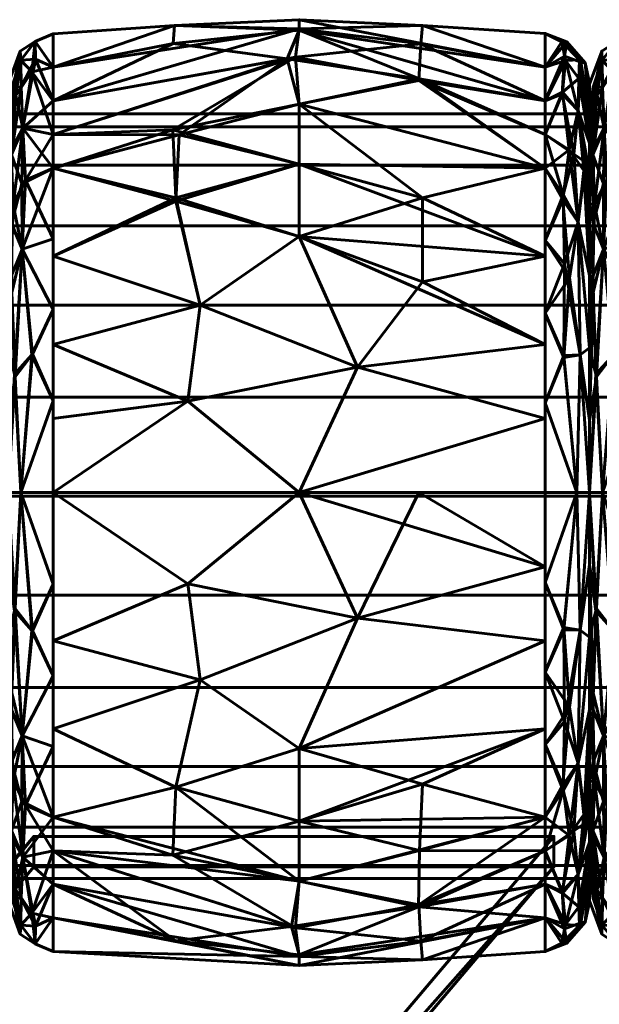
# Model space of a CAD drawing. Header units: millimetres. Extents: x -1091 to 1091, y -439 to 431.
# Tile 535 of 656: x 670 to 689, y 399 to 431. Entities that reach past the tile are written whole.
import ezdxf

# ---------------------------------------------------------------- set-up
doc = ezdxf.new("R2010")
doc.units = ezdxf.units.MM
doc.layers.add('I-FURN', color=30, linetype='Continuous', lineweight=50)

msp = doc.modelspace()

# ---------------------------------------------------------------- meshes
at = {"layer": 'I-FURN', "lineweight": 60}
mesh = msp.add_polyface(dxfattribs=at)
corners = [(671.458, 415.629, 740.004), (671.458, 426.239, 744.399), (671.458, 430.634, 755.009), (671.458, 426.239, 765.619), (671.458, 415.629, 770.014), (679.499, 415.629, 770.471), (687.54, 415.629, 770.015), (687.54, 426.24, 765.62), (687.54, 430.635, 755.009), (687.54, 426.24, 744.399), (687.54, 415.629, 740.004), (679.499, 415.629, 739.547), (687.54, 420.474, 768.008), (687.54, 420.474, 742.01), (671.458, 420.474, 768.007), (671.458, 420.474, 742.011), (679.499, 424, 768.01), (679.499, 424, 742.008), (679.499, 428.333, 763.824), (687.54, 428.437, 760.314), (679.499, 430.795, 758.026), (679.499, 430.745, 751.754), (671.458, 428.437, 760.314), (679.499, 428.333, 746.195), (687.54, 428.437, 749.704), (671.458, 428.437, 749.704), (687.54, 418.052, 769.011), (681.402, 419.732, 769.891), (675.855, 418.615, 770.085), (676.258, 421.757, 769.125), (671.458, 423.357, 766.813), (675.472, 425.265, 766.956), (679.499, 426.372, 766.13), (687.54, 418.052, 741.007), (681.402, 419.732, 740.127), (675.855, 418.615, 739.933), (676.258, 421.757, 740.894), (671.458, 423.357, 743.205), (687.54, 423.357, 766.814), (687.54, 423.357, 743.204), (683.526, 422.516, 741.293), (683.526, 425.265, 743.062), (679.499, 426.372, 743.888), (675.472, 425.161, 742.98), (675.572, 427.328, 745.066), (671.458, 427.338, 747.052), (687.54, 427.339, 762.967), (687.54, 429.536, 757.662), (683.526, 430.904, 756.513), (679.499, 431.091, 754.887), (683.475, 430.302, 759.523), (679.381, 429.862, 761.051), (671.458, 429.535, 752.357), (675.423, 430.9, 753.505), (671.458, 427.338, 762.967), (675.369, 427.489, 764.742), (683.413, 429.106, 762.367), (675.382, 430.31, 750.55), (679.108, 429.813, 748.855), (683.427, 429.158, 747.748), (687.54, 427.339, 747.051), (671.458, 429.535, 757.662), (687.54, 429.536, 752.356), (671.458, 418.052, 769.01), (671.458, 418.052, 741.008)]
mesh.append_faces([[corners[k] for k in face] for face in [(12, 27, 26), (7, 32, 38), (0, 35, 11), (62, 48, 8), (2, 53, 52), (52, 57, 25), (4, 28, 63)]], dxfattribs={"vtx0": -1, "vtx1": -1})
mesh.append_faces([[corners[k] for k in face] for face in [(34, 33, 11), (31, 29, 16), (12, 16, 27), (28, 5, 27), (18, 56, 51), (35, 34, 11), (43, 36, 37), (7, 18, 32), (18, 55, 32), (47, 48, 50), (20, 48, 49), (44, 42, 43), (9, 23, 59), (9, 41, 23), (5, 26, 27), (58, 59, 23), (58, 44, 45), (53, 21, 57), (28, 29, 14), (29, 27, 16), (27, 29, 28), (32, 31, 16), (31, 30, 29), (32, 55, 31), (32, 16, 38), (50, 56, 19), (34, 35, 36), (17, 41, 40), (36, 35, 15), (42, 17, 43), (34, 36, 17), (13, 34, 40), (34, 17, 40), (40, 41, 39), (42, 41, 17), (36, 43, 17), (23, 41, 42), (44, 43, 1), (57, 58, 25), (42, 44, 23), (20, 50, 48), (52, 53, 57), (21, 24, 59), (51, 50, 20), (51, 56, 50), (53, 61, 20), (21, 53, 49), (54, 55, 51), (31, 55, 3), (51, 55, 18), (7, 56, 18), (58, 57, 21), (59, 58, 21), (58, 23, 44), (49, 48, 62), (20, 22, 51), (20, 49, 53), (49, 62, 21)]], dxfattribs={"vtx0": -1, "vtx1": -1, "vtx2": -1})
mesh.append_faces([[corners[k] for k in face] for face in [(35, 0, 64), (34, 13, 33), (51, 22, 54), (50, 19, 47), (28, 14, 63), (36, 15, 37), (16, 12, 38), (41, 9, 39), (44, 1, 45), (56, 46, 19), (59, 60, 9), (59, 24, 60)]], dxfattribs={"vtx0": -1, "vtx2": -1})
mesh.append_faces([[corners[k] for k in face] for face in [(3, 30, 31), (4, 5, 28), (45, 25, 58), (39, 13, 40), (61, 22, 20), (62, 24, 21), (30, 14, 29), (37, 1, 43), (7, 46, 56), (47, 8, 48), (54, 3, 55), (2, 61, 53), (64, 15, 35)]], dxfattribs={"vtx1": -1, "vtx2": -1})
mesh.append_faces([[corners[k] for k in face] for face in [(5, 6, 26), (33, 10, 11)]], dxfattribs={"vtx2": -1})
mesh = msp.add_polyface(dxfattribs=at)
corners = [(669.984, 415.629, 741.657), (669.984, 425.071, 745.568), (669.984, 428.982, 755.009), (669.984, 425.071, 764.451), (669.984, 415.629, 768.361), (670.406, 415.629, 769.469), (671.458, 415.629, 770.014), (671.458, 426.239, 765.619), (671.458, 430.634, 755.009), (671.458, 426.239, 744.399), (671.458, 415.629, 740.004), (670.406, 415.629, 740.549), (671.458, 421.619, 767.533), (669.984, 420.35, 766.406), (669.984, 420.35, 743.612), (671.458, 421.619, 742.485), (670.444, 423.587, 767.131), (670.444, 423.587, 742.887), (671.458, 428.437, 760.314), (671.458, 428.437, 749.704), (670.469, 427.548, 763.315), (670.4, 429.77, 757.996), (670.469, 427.548, 746.703), (670.4, 429.77, 752.022), (669.984, 427.026, 759.73), (669.984, 427.026, 750.288), (670.192, 419.497, 768.629), (670.213, 419.416, 741.329), (671.458, 418.624, 741.245), (670.784, 420.152, 740.944), (671.458, 418.624, 768.773), (670.764, 420.134, 769.067), (671.458, 423.929, 766.576), (669.984, 422.71, 765.428), (670.147, 425.054, 765.457), (670.09, 426.823, 763.313), (670.239, 428.615, 760.845), (670.759, 429.386, 760.353), (671.458, 429.535, 757.662), (670.874, 430.381, 756.482), (670.384, 430.064, 755.009), (670.875, 430.381, 753.528), (671.458, 429.535, 752.357), (670.882, 429.802, 750.647), (670.409, 428.892, 749.239), (669.984, 426.049, 747.928), (670.097, 426.687, 746.496), (670.101, 424.428, 744.163), (670.107, 428.889, 750.579), (669.984, 428.004, 752.649), (669.984, 426.049, 762.09), (670.438, 425.729, 744.613), (670.551, 425.849, 765.441), (670.106, 422.176, 742.658), (670.091, 422.699, 767.024), (669.984, 422.71, 744.59), (671.458, 423.929, 743.442), (671.458, 427.338, 762.967), (671.458, 427.338, 747.052), (669.984, 428.004, 757.369), (669.984, 417.99, 767.384), (669.984, 417.99, 742.635)]
mesh.append_faces([[corners[k] for k in face] for face in [(13, 54, 33), (57, 52, 7), (28, 29, 15), (24, 36, 59), (8, 39, 38), (50, 36, 24), (9, 22, 58), (2, 40, 49), (18, 37, 57), (55, 53, 14)]], dxfattribs={"vtx0": -1, "vtx1": -1})
mesh.append_faces([[corners[k] for k in face] for face in [(54, 16, 34), (31, 16, 26), (21, 37, 39), (46, 47, 1), (46, 51, 47), (17, 15, 29), (22, 43, 19), (9, 17, 51), (36, 37, 21), (41, 42, 43), (22, 44, 43), (39, 37, 38), (3, 34, 35), (51, 46, 22), (44, 23, 43), (40, 21, 39), (44, 22, 46), (48, 49, 23), (30, 31, 5), (29, 11, 27), (11, 29, 28), (17, 29, 27), (31, 12, 16), (5, 31, 26), (52, 20, 34), (54, 26, 16), (52, 34, 16), (35, 34, 20), (36, 35, 20), (36, 50, 35), (57, 37, 20), (40, 59, 21), (20, 37, 36), (8, 41, 39), (39, 41, 40), (40, 41, 23), (41, 43, 23), (48, 23, 44), (45, 48, 46), (47, 51, 17), (53, 47, 17), (53, 55, 47), (46, 48, 44), (40, 23, 49), (51, 22, 9), (32, 52, 16), (17, 27, 53), (53, 27, 61), (33, 54, 34), (52, 57, 20), (59, 36, 21), (13, 26, 54)]], dxfattribs={"vtx0": -1, "vtx1": -1, "vtx2": -1})
mesh.append_faces([[corners[k] for k in face] for face in [(34, 3, 33), (16, 12, 32), (17, 9, 56), (31, 30, 12), (37, 18, 38), (40, 2, 59), (41, 8, 42), (46, 1, 45), (48, 25, 49), (27, 0, 61), (22, 19, 58)]], dxfattribs={"vtx0": -1, "vtx2": -1})
mesh.append_faces([[corners[k] for k in face] for face in [(26, 13, 60, 4)]], dxfattribs={"vtx0": -1, "vtx3": -1})
mesh.append_faces([[corners[k] for k in face] for face in [(56, 15, 17), (11, 0, 27), (32, 7, 52), (4, 5, 26), (61, 14, 53), (42, 19, 43), (45, 25, 48), (50, 3, 35), (55, 1, 47)]], dxfattribs={"vtx1": -1, "vtx2": -1})
mesh.append_faces([[corners[k] for k in face] for face in [(5, 6, 30), (28, 10, 11)]], dxfattribs={"vtx2": -1})
mesh = msp.add_polyface(dxfattribs=at)
corners = [(687.54, 415.629, 740.004), (687.54, 426.24, 744.399), (687.54, 430.635, 755.009), (687.54, 426.24, 765.62), (687.54, 415.629, 770.015), (688.572, 415.629, 769.48), (688.986, 415.629, 768.395), (688.986, 425.094, 764.474), (688.986, 429.015, 755.009), (688.986, 425.094, 745.544), (688.986, 415.629, 741.623), (688.572, 415.629, 740.538), (687.54, 421.501, 767.582), (688.986, 420.362, 766.434), (688.986, 420.362, 743.584), (687.54, 421.501, 742.436), (688.61, 424.476, 766.405), (687.54, 428.437, 760.314), (688.61, 424.476, 743.613), (687.54, 428.437, 749.704), (688.618, 428.121, 762.207), (688.618, 428.121, 747.811), (688.986, 427.055, 759.742), (688.986, 427.055, 750.277), (688.697, 429.701, 757.62), (688.66, 429.784, 752.567), (688.68, 420.133, 768.62), (688.68, 420.133, 741.399), (687.54, 418.565, 768.798), (688.143, 420.114, 769.127), (688.173, 423.112, 767.774), (688.122, 425.367, 766.187), (687.54, 427.339, 762.967), (688.47, 426.69, 764.502), (688.853, 426.431, 763.962), (688.095, 428.671, 762.088), (688.164, 429.895, 758.957), (688.247, 430.363, 755.722), (687.54, 429.536, 752.356), (688.197, 429.754, 750.648), (688.986, 426.075, 762.108), (687.54, 429.536, 757.662), (688.103, 428.727, 748.045), (688.324, 426.838, 745.503), (687.54, 427.339, 747.051), (688.802, 426.155, 745.569), (688.986, 426.075, 747.91), (688.109, 425.197, 743.676), (688.331, 422.651, 742.104), (687.54, 418.565, 741.22), (688.149, 420.041, 740.872), (687.54, 423.87, 743.417), (687.54, 423.87, 766.601), (688.081, 430.363, 753.191), (688.986, 422.728, 765.454), (688.986, 422.728, 744.564), (688.986, 428.035, 757.375), (688.844, 429.68, 755.019), (688.986, 428.035, 752.643), (688.986, 417.996, 767.414), (688.986, 417.996, 742.604), (688.632, 429.172, 750.116)]
mesh.append_faces([[corners[k] for k in face] for face in [(28, 29, 12), (2, 53, 38), (3, 31, 32), (38, 39, 19), (41, 37, 2), (44, 43, 1), (52, 31, 3), (15, 50, 49), (51, 48, 15), (23, 61, 58), (6, 26, 5)]], dxfattribs={"vtx0": -1, "vtx1": -1})
mesh.append_faces([[corners[k] for k in face] for face in [(16, 26, 13), (31, 33, 32), (31, 16, 33), (29, 5, 26), (20, 22, 24), (50, 15, 48), (33, 34, 20), (43, 42, 21), (47, 18, 48), (5, 29, 28), (19, 39, 42), (47, 1, 43), (21, 45, 43), (20, 36, 35), (45, 55, 18), (20, 34, 40), (45, 18, 43), (31, 52, 30), (39, 53, 25), (21, 46, 45), (24, 56, 57), (35, 36, 17), (25, 61, 39), (29, 30, 12), (50, 48, 27), (30, 26, 16), (26, 30, 29), (31, 30, 16), (33, 20, 35), (16, 34, 33), (33, 35, 32), (36, 20, 24), (37, 36, 24), (37, 41, 36), (57, 37, 24), (38, 53, 39), (37, 53, 2), (39, 61, 42), (43, 44, 42), (47, 43, 18), (61, 23, 21), (48, 18, 27), (48, 51, 47), (49, 50, 11), (11, 50, 27), (25, 53, 37), (54, 34, 16), (18, 14, 27), (37, 57, 25), (57, 58, 25), (61, 25, 58), (42, 61, 21)]], dxfattribs={"vtx0": -1, "vtx1": -1, "vtx2": -1})
mesh.append_faces([[corners[k] for k in face] for face in [(26, 6, 59), (27, 10, 11), (24, 22, 56), (45, 46, 9), (27, 14, 60), (27, 60, 10), (35, 17, 32), (16, 13, 54), (34, 7, 40), (21, 23, 46), (45, 9, 55), (57, 56, 8)]], dxfattribs={"vtx0": -1, "vtx2": -1})
mesh.append_faces([[corners[k] for k in face] for face in [(54, 7, 34), (55, 14, 18), (8, 58, 57), (40, 22, 20), (41, 17, 36), (44, 19, 42), (51, 1, 47), (52, 12, 30), (59, 13, 26)]], dxfattribs={"vtx1": -1, "vtx2": -1})
mesh.append_faces([[corners[k] for k in face] for face in [(28, 4, 5), (11, 0, 49)]], dxfattribs={"vtx2": -1})
mesh = msp.add_polyface(dxfattribs=at)
corners = [(688.984, 415.629, 741.657), (688.984, 425.071, 745.568), (688.984, 428.982, 755.009), (688.984, 425.071, 764.451), (688.984, 415.629, 768.361), (689.406, 415.629, 769.469), (690.458, 415.629, 770.014), (690.458, 426.239, 765.619), (690.458, 430.634, 755.009), (690.458, 426.239, 744.399), (690.458, 415.629, 740.004), (689.406, 415.629, 740.549), (690.458, 421.619, 767.533), (688.984, 420.35, 766.406), (688.984, 420.35, 743.612), (690.458, 421.619, 742.485), (689.444, 423.587, 767.131), (689.444, 423.587, 742.887), (690.458, 428.437, 760.314), (690.458, 428.437, 749.704), (689.469, 427.548, 763.315), (689.4, 429.77, 757.996), (689.469, 427.548, 746.703), (689.4, 429.77, 752.022), (688.984, 427.026, 759.73), (688.984, 427.026, 750.288), (689.192, 419.497, 768.629), (689.213, 419.416, 741.329), (690.458, 418.624, 741.245), (689.784, 420.152, 740.944), (690.458, 418.624, 768.773), (689.764, 420.134, 769.067), (690.458, 423.929, 766.576), (688.984, 422.71, 765.428), (689.147, 425.054, 765.457), (689.09, 426.823, 763.313), (689.239, 428.615, 760.845), (689.759, 429.386, 760.353), (690.458, 429.535, 757.662), (689.874, 430.381, 756.482), (689.384, 430.064, 755.009), (689.875, 430.381, 753.528), (690.458, 429.535, 752.357), (689.882, 429.802, 750.647), (689.409, 428.892, 749.239), (688.984, 426.049, 747.928), (689.097, 426.687, 746.496), (689.101, 424.428, 744.163), (689.107, 428.889, 750.579), (688.984, 428.004, 752.649), (688.984, 426.049, 762.09), (689.438, 425.729, 744.613), (689.551, 425.849, 765.441), (689.106, 422.176, 742.658), (689.091, 422.699, 767.024), (688.984, 422.71, 744.59), (690.458, 423.929, 743.442), (690.458, 427.338, 762.967), (690.458, 427.338, 747.052), (688.984, 428.004, 757.369), (688.984, 417.99, 767.384), (688.984, 417.99, 742.635)]
mesh.append_faces([[corners[k] for k in face] for face in [(13, 54, 33), (28, 29, 15), (24, 36, 59), (8, 39, 38), (50, 36, 24), (9, 22, 58), (2, 40, 49), (55, 53, 14), (57, 52, 7), (18, 37, 57)]], dxfattribs={"vtx0": -1, "vtx1": -1})
mesh.append_faces([[corners[k] for k in face] for face in [(26, 54, 13), (37, 20, 57), (54, 16, 34), (31, 16, 26), (21, 37, 39), (46, 47, 1), (46, 51, 47), (17, 15, 29), (22, 43, 19), (9, 17, 51), (36, 37, 21), (41, 42, 43), (22, 44, 43), (39, 37, 38), (3, 34, 35), (51, 46, 22), (44, 23, 43), (40, 21, 39), (44, 22, 46), (48, 49, 23), (30, 31, 5), (29, 11, 27), (11, 29, 28), (17, 29, 27), (31, 12, 16), (5, 31, 26), (52, 20, 34), (54, 26, 16), (52, 34, 16), (35, 34, 20), (36, 35, 20), (36, 50, 35), (52, 57, 20), (40, 59, 21), (20, 37, 36), (8, 41, 39), (39, 41, 40), (40, 41, 23), (41, 43, 23), (48, 23, 44), (45, 48, 46), (47, 51, 17), (53, 47, 17), (53, 55, 47), (46, 48, 44), (40, 23, 49), (51, 22, 9), (32, 52, 16), (17, 27, 53), (53, 27, 61), (33, 54, 34), (59, 36, 21)]], dxfattribs={"vtx0": -1, "vtx1": -1, "vtx2": -1})
mesh.append_faces([[corners[k] for k in face] for face in [(34, 3, 33), (16, 12, 32), (17, 9, 56), (31, 30, 12), (37, 18, 38), (40, 2, 59), (41, 8, 42), (46, 1, 45), (48, 25, 49), (22, 19, 58), (27, 0, 61)]], dxfattribs={"vtx0": -1, "vtx2": -1})
mesh.append_faces([[corners[k] for k in face] for face in [(26, 13, 60, 4)]], dxfattribs={"vtx0": -1, "vtx3": -1})
mesh.append_faces([[corners[k] for k in face] for face in [(56, 15, 17), (11, 0, 27), (32, 7, 52), (4, 5, 26), (61, 14, 53), (42, 19, 43), (45, 25, 48), (50, 3, 35), (55, 1, 47)]], dxfattribs={"vtx1": -1, "vtx2": -1})
mesh.append_faces([[corners[k] for k in face] for face in [(5, 6, 30), (28, 10, 11)]], dxfattribs={"vtx2": -1})
mesh = msp.add_polyface(dxfattribs=at)
corners = [(688.984, 415.629, 755.009), (688.984, 415.629, 768.361), (688.984, 425.071, 764.451), (688.984, 428.982, 755.009), (688.984, 425.071, 745.568), (688.984, 415.629, 741.657)]
mesh.append_faces([[corners[k] for k in face] for face in [(2, 3, 0, 1)]], dxfattribs={"vtx1": -1})
mesh.append_faces([[corners[k] for k in face] for face in [(4, 5, 0, 3)]], dxfattribs={"vtx2": -1})
mesh = msp.add_polyface(dxfattribs=at)
corners = [(688.986, 415.629, 741.623), (688.986, 425.094, 745.544), (688.986, 429.015, 755.009), (688.986, 425.094, 764.474), (688.986, 415.629, 768.395), (688.986, 415.629, 755.009)]
mesh.append_faces([[corners[k] for k in face] for face in [(5, 2, 3, 4)]], dxfattribs={"vtx0": -1})
mesh.append_faces([[corners[k] for k in face] for face in [(5, 0, 1, 2)]], dxfattribs={"vtx3": -1})
mesh = msp.add_polyface(dxfattribs=at)
corners = [(1005.286, 403.011, 755.21), (1005.286, 403.437, 758.445), (1005.286, 404.685, 761.46), (1005.286, 406.672, 764.048), (1005.286, 409.261, 766.035), (1005.286, 412.275, 767.284), (1005.286, 415.511, 767.71), (1005.286, 418.746, 767.284), (1005.286, 421.761, 766.035), (1005.286, 424.35, 764.048), (1005.286, 426.336, 761.46), (1005.286, 427.585, 758.445), (1005.286, 428.011, 755.21), (-1005.286, 428.011, 755.21), (-1005.286, 427.585, 758.445), (-1005.286, 426.336, 761.46), (-1005.286, 424.35, 764.048), (-1005.286, 421.761, 766.035), (-1005.286, 418.746, 767.284), (-1005.286, 415.511, 767.71), (-1005.286, 412.275, 767.284), (-1005.286, 409.261, 766.035), (-1005.286, 406.672, 764.048), (-1005.286, 404.685, 761.46), (-1005.286, 403.437, 758.445), (-1005.286, 403.011, 755.21)]
mesh.append_faces([[corners[k] for k in face] for face in [(13, 14, 11, 12)]], dxfattribs={"vtx1": -1})
mesh.append_faces([[corners[k] for k in face] for face in [(14, 15, 10, 11), (16, 17, 8, 9), (15, 16, 9, 10), (17, 18, 7, 8), (6, 7, 18, 19), (20, 21, 4, 5), (21, 22, 3, 4), (23, 24, 1, 2), (22, 23, 2, 3), (19, 20, 5, 6)]], dxfattribs={"vtx1": -1, "vtx3": -1})
mesh.append_faces([[corners[k] for k in face] for face in [(24, 25, 0, 1)]], dxfattribs={"vtx3": -1})
mesh = msp.add_polyface(dxfattribs=at)
corners = [(1005.286, 428.011, 755.21), (1005.286, 427.585, 751.974), (1005.286, 426.336, 748.96), (1005.286, 424.35, 746.371), (1005.286, 421.761, 744.384), (1005.286, 418.746, 743.136), (1005.286, 415.511, 742.71), (1005.286, 412.275, 743.136), (1005.286, 409.261, 744.384), (1005.286, 406.672, 746.371), (1005.286, 404.685, 748.96), (1005.286, 403.437, 751.974), (1005.286, 403.011, 755.21), (-1005.286, 403.011, 755.21), (-1005.286, 403.437, 751.974), (-1005.286, 404.685, 748.96), (-1005.286, 406.672, 746.371), (-1005.286, 409.261, 744.384), (-1005.286, 412.275, 743.136), (-1005.286, 415.511, 742.71), (-1005.286, 418.746, 743.136), (-1005.286, 421.761, 744.384), (-1005.286, 424.35, 746.371), (-1005.286, 426.336, 748.96), (-1005.286, 427.585, 751.974), (-1005.286, 428.011, 755.21)]
mesh.append_faces([[corners[k] for k in face] for face in [(13, 14, 11, 12)]], dxfattribs={"vtx1": -1})
mesh.append_faces([[corners[k] for k in face] for face in [(14, 15, 10, 11), (16, 17, 8, 9), (15, 16, 9, 10), (17, 18, 7, 8), (6, 7, 18, 19), (20, 21, 4, 5), (21, 22, 3, 4), (23, 24, 1, 2), (22, 23, 2, 3), (19, 20, 5, 6)]], dxfattribs={"vtx1": -1, "vtx3": -1})
mesh.append_faces([[corners[k] for k in face] for face in [(24, 25, 0, 1)]], dxfattribs={"vtx3": -1})
mesh = msp.add_polyface(dxfattribs=at)
corners = [(669.984, 415.629, 768.361), (669.984, 406.188, 764.451), (669.984, 402.277, 755.009), (669.984, 406.188, 745.568), (669.984, 415.629, 741.657), (670.406, 415.629, 740.549), (671.458, 415.629, 740.004), (671.458, 405.02, 744.399), (671.458, 400.625, 755.009), (671.458, 405.02, 765.619), (671.458, 415.629, 770.014), (670.406, 415.629, 769.469), (671.458, 409.64, 742.485), (669.984, 410.909, 743.612), (669.984, 410.909, 766.406), (671.458, 409.64, 767.533), (670.444, 407.672, 742.887), (670.444, 407.672, 767.131), (671.458, 402.822, 749.704), (671.458, 402.822, 760.314), (670.469, 403.711, 746.703), (670.4, 401.489, 752.022), (670.469, 403.711, 763.315), (670.4, 401.489, 757.996), (669.984, 404.233, 750.288), (669.984, 404.233, 759.73), (670.192, 411.762, 741.389), (670.213, 411.843, 768.689), (671.458, 412.635, 768.773), (670.784, 411.107, 769.074), (671.458, 412.635, 741.245), (670.764, 411.125, 740.952), (671.458, 407.33, 743.442), (669.984, 408.548, 744.59), (670.147, 406.205, 744.561), (670.09, 404.436, 746.705), (670.239, 402.643, 749.173), (670.759, 401.873, 749.665), (671.458, 401.723, 752.357), (670.874, 400.878, 753.536), (670.384, 401.195, 755.009), (670.875, 400.878, 756.49), (671.458, 401.723, 757.662), (670.882, 401.456, 759.371), (670.409, 402.367, 760.779), (669.984, 405.21, 762.09), (670.097, 404.572, 763.522), (670.101, 406.831, 765.855), (670.107, 402.37, 759.439), (669.984, 403.255, 757.369), (669.984, 405.21, 747.928), (670.438, 405.53, 765.405), (670.551, 405.41, 744.577), (670.106, 409.083, 767.36), (670.091, 408.56, 742.995), (669.984, 408.548, 765.428), (671.458, 407.33, 766.576), (671.458, 403.921, 747.052), (671.458, 403.921, 762.967), (669.984, 403.255, 752.649), (669.984, 413.269, 742.635), (669.984, 413.269, 767.384)]
mesh.append_faces([[corners[k] for k in face] for face in [(11, 28, 10)]], dxfattribs={"vtx0": -1})
mesh.append_faces([[corners[k] for k in face] for face in [(57, 52, 7), (28, 29, 15), (13, 54, 33), (24, 36, 59), (8, 39, 38), (50, 36, 24), (9, 22, 58), (2, 40, 49), (18, 37, 57)]], dxfattribs={"vtx0": -1, "vtx1": -1})
mesh.append_faces([[corners[k] for k in face] for face in [(22, 43, 19), (54, 16, 34), (31, 16, 26), (21, 37, 39), (46, 47, 1), (46, 51, 47), (17, 15, 29), (9, 17, 51), (36, 37, 21), (41, 42, 43), (22, 44, 43), (39, 37, 38), (3, 34, 35), (51, 46, 22), (44, 23, 43), (40, 21, 39), (44, 22, 46), (48, 49, 23), (30, 31, 5), (29, 11, 27), (11, 29, 28), (17, 29, 27), (31, 12, 16), (5, 31, 26), (52, 20, 34), (54, 26, 16), (52, 34, 16), (35, 34, 20), (36, 35, 20), (36, 50, 35), (57, 37, 20), (40, 59, 21), (20, 37, 36), (8, 41, 39), (39, 41, 40), (40, 41, 23), (41, 43, 23), (48, 23, 44), (45, 48, 46), (47, 51, 17), (53, 47, 17), (53, 55, 47), (46, 48, 44), (40, 23, 49), (51, 22, 9), (32, 52, 16), (17, 27, 53), (53, 27, 61), (33, 54, 34), (52, 57, 20), (59, 36, 21), (13, 26, 54)]], dxfattribs={"vtx0": -1, "vtx1": -1, "vtx2": -1})
mesh.append_faces([[corners[k] for k in face] for face in [(26, 13, 60), (34, 3, 33), (16, 12, 32), (17, 9, 56), (31, 30, 12), (37, 18, 38), (40, 2, 59), (41, 8, 42), (46, 1, 45), (48, 25, 49), (27, 0, 61), (22, 19, 58)]], dxfattribs={"vtx0": -1, "vtx2": -1})
mesh.append_faces([[corners[k] for k in face] for face in [(53, 61, 14, 55)]], dxfattribs={"vtx0": -1, "vtx3": -1})
mesh.append_faces([[corners[k] for k in face] for face in [(56, 15, 17), (32, 7, 52), (11, 0, 27), (4, 5, 26), (42, 19, 43), (45, 25, 48), (50, 3, 35), (55, 1, 47), (60, 4, 26)]], dxfattribs={"vtx1": -1, "vtx2": -1})
mesh.append_faces([[corners[k] for k in face] for face in [(5, 6, 30)]], dxfattribs={"vtx2": -1})
mesh = msp.add_polyface(dxfattribs=at)
corners = [(671.458, 415.629, 770.014), (671.458, 405.02, 765.619), (671.458, 400.625, 755.009), (671.458, 405.02, 744.399), (671.458, 415.629, 740.004), (679.499, 415.629, 739.547), (687.54, 415.629, 740.004), (687.54, 405.019, 744.399), (687.54, 400.624, 755.009), (687.54, 405.019, 765.62), (687.54, 415.629, 770.015), (679.499, 415.629, 770.471), (687.54, 410.784, 742.01), (687.54, 410.784, 768.008), (671.458, 410.785, 742.011), (671.458, 410.785, 768.007), (679.499, 407.259, 742.008), (679.499, 407.259, 768.01), (679.499, 402.926, 746.195), (687.54, 402.821, 749.704), (679.499, 400.464, 751.992), (679.499, 400.514, 758.264), (671.458, 402.822, 749.704), (679.499, 402.926, 763.824), (687.54, 402.821, 760.314), (671.458, 402.822, 760.314), (687.54, 413.207, 741.007), (681.402, 411.527, 740.127), (675.855, 412.644, 739.933), (676.258, 409.502, 740.894), (671.458, 407.902, 743.205), (675.472, 405.994, 743.063), (679.499, 404.886, 743.888), (687.54, 413.207, 769.011), (681.402, 411.527, 769.891), (683.41, 415.629, 770.249), (675.855, 412.644, 770.085), (676.258, 409.502, 769.125), (671.458, 407.902, 766.813), (675.472, 405.994, 766.956), (679.499, 404.886, 766.13), (687.54, 407.902, 766.814), (683.526, 406.098, 767.039), (683.426, 403.93, 764.952), (687.54, 403.92, 762.967), (683.402, 402.087, 762.247), (679.251, 401.445, 761.163), (675.461, 400.974, 759.566), (671.458, 401.723, 757.662), (687.54, 407.902, 743.204), (687.54, 403.92, 747.051), (687.54, 401.723, 752.356), (683.526, 400.355, 753.505), (679.499, 400.168, 755.131), (683.475, 400.957, 750.495), (679.381, 401.397, 748.967), (671.458, 403.921, 747.052), (675.369, 403.77, 745.276), (683.413, 402.152, 747.652), (671.458, 401.723, 752.357), (687.54, 401.723, 757.662), (671.458, 403.921, 762.967), (671.458, 413.207, 741.008), (671.458, 413.207, 769.01)]
mesh.append_faces([[corners[k] for k in face] for face in [(12, 27, 26), (11, 34, 35), (9, 43, 44), (24, 45, 60), (0, 36, 11), (13, 17, 41), (44, 45, 24), (7, 32, 49)]], dxfattribs={"vtx0": -1, "vtx1": -1})
mesh.append_faces([[corners[k] for k in face] for face in [(31, 29, 16), (28, 5, 27), (18, 57, 32), (32, 16, 49), (39, 37, 38), (17, 39, 40), (18, 58, 55), (36, 34, 11), (17, 42, 41), (60, 53, 52), (51, 52, 54), (7, 18, 32), (53, 2, 20), (9, 42, 43), (5, 26, 27), (45, 43, 23), (39, 23, 40), (47, 21, 46), (28, 29, 14), (29, 27, 16), (27, 29, 28), (32, 31, 16), (31, 30, 29), (32, 57, 31), (54, 58, 19), (37, 34, 36), (17, 13, 34), (33, 35, 34), (37, 36, 15), (34, 37, 17), (37, 39, 17), (39, 1, 23), (42, 17, 40), (43, 40, 23), (40, 43, 42), (44, 43, 45), (46, 45, 23), (46, 21, 45), (46, 23, 61), (48, 53, 47), (12, 16, 27), (52, 53, 20), (52, 20, 54), (53, 21, 47), (55, 54, 20), (55, 58, 54), (56, 57, 55), (31, 57, 3), (55, 57, 18), (7, 58, 18), (20, 22, 55), (60, 45, 21), (53, 60, 21), (47, 46, 61)]], dxfattribs={"vtx0": -1, "vtx1": -1, "vtx2": -1})
mesh.append_faces([[corners[k] for k in face] for face in [(31, 3, 30), (55, 22, 56), (23, 1, 61), (54, 19, 51), (16, 12, 49), (37, 15, 38), (53, 48, 2), (47, 25, 48), (52, 51, 8), (52, 8, 60), (20, 2, 59), (58, 50, 19)]], dxfattribs={"vtx0": -1, "vtx2": -1})
mesh.append_faces([[corners[k] for k in face] for face in [(36, 0, 63, 15), (28, 14, 62, 4)]], dxfattribs={"vtx0": -1, "vtx3": -1})
mesh.append_faces([[corners[k] for k in face] for face in [(4, 5, 28), (7, 50, 58), (59, 22, 20), (30, 14, 29), (13, 33, 34), (38, 1, 39), (61, 25, 47), (9, 41, 42), (56, 3, 57)]], dxfattribs={"vtx1": -1, "vtx2": -1})
mesh.append_faces([[corners[k] for k in face] for face in [(33, 10, 35), (5, 6, 26)]], dxfattribs={"vtx2": -1})
mesh = msp.add_polyface(dxfattribs=at)
corners = [(687.54, 415.629, 770.015), (687.54, 405.019, 765.62), (687.54, 400.624, 755.009), (687.54, 405.019, 744.399), (687.54, 415.629, 740.004), (688.572, 415.629, 740.538), (688.986, 415.629, 741.623), (688.986, 406.164, 745.544), (688.986, 402.244, 755.009), (688.986, 406.164, 764.474), (688.986, 415.629, 768.395), (688.572, 415.629, 769.48), (687.54, 409.758, 742.436), (688.986, 410.897, 743.584), (688.986, 410.897, 766.434), (687.54, 409.758, 767.582), (688.61, 406.783, 743.613), (687.54, 402.821, 749.704), (688.61, 406.783, 766.405), (687.54, 402.821, 760.314), (688.618, 403.138, 747.811), (688.618, 403.138, 762.207), (688.986, 404.204, 750.277), (688.986, 404.204, 759.742), (688.697, 401.558, 752.398), (688.66, 401.475, 757.451), (688.68, 411.126, 741.399), (688.68, 411.126, 768.62), (687.54, 412.694, 741.22), (688.143, 411.144, 740.891), (688.173, 408.147, 742.244), (688.122, 405.892, 743.831), (687.54, 403.92, 747.051), (688.47, 404.569, 745.516), (688.853, 404.828, 746.056), (688.095, 402.588, 747.931), (688.164, 401.364, 751.061), (688.247, 400.896, 754.296), (687.54, 401.723, 757.662), (688.197, 401.505, 759.37), (688.986, 405.184, 747.91), (687.54, 401.723, 752.356), (688.103, 402.532, 761.974), (688.324, 404.421, 764.515), (687.54, 403.92, 762.967), (688.802, 405.104, 764.449), (688.986, 405.184, 762.108), (688.109, 406.062, 766.342), (688.331, 408.608, 767.914), (687.54, 412.694, 768.798), (688.149, 411.218, 769.146), (687.54, 407.388, 766.601), (687.54, 407.388, 743.417), (688.081, 400.895, 756.827), (688.986, 408.531, 744.564), (688.986, 408.531, 765.454), (688.986, 403.224, 752.643), (688.844, 401.579, 754.999), (688.986, 403.224, 757.375), (688.986, 413.263, 742.604), (688.986, 413.263, 767.414), (688.632, 402.087, 759.902)]
mesh.append_faces([[corners[k] for k in face] for face in [(28, 29, 12), (2, 53, 38), (3, 31, 32), (38, 39, 19), (41, 37, 2), (44, 43, 1), (52, 31, 3), (15, 50, 49), (51, 48, 15), (23, 61, 58), (6, 26, 5)]], dxfattribs={"vtx0": -1, "vtx1": -1})
mesh.append_faces([[corners[k] for k in face] for face in [(29, 5, 26), (5, 29, 28), (33, 31, 16), (20, 22, 24), (50, 15, 48), (33, 34, 20), (43, 42, 21), (47, 18, 48), (16, 26, 13), (19, 39, 42), (47, 1, 43), (21, 45, 43), (20, 36, 35), (31, 52, 30), (45, 55, 18), (20, 34, 40), (45, 18, 43), (31, 33, 32), (39, 53, 25), (21, 46, 45), (24, 56, 57), (35, 36, 17), (25, 61, 39), (29, 30, 12), (50, 48, 27), (30, 26, 16), (26, 30, 29), (31, 30, 16), (33, 20, 35), (16, 34, 33), (33, 35, 32), (36, 20, 24), (37, 36, 24), (37, 41, 36), (57, 37, 24), (38, 53, 39), (37, 53, 2), (39, 61, 42), (43, 44, 42), (47, 43, 18), (61, 23, 21), (48, 18, 27), (48, 51, 47), (49, 50, 11), (11, 50, 27), (25, 53, 37), (54, 34, 16), (18, 14, 27), (37, 57, 25), (57, 58, 25), (61, 25, 58), (42, 61, 21)]], dxfattribs={"vtx0": -1, "vtx1": -1, "vtx2": -1})
mesh.append_faces([[corners[k] for k in face] for face in [(27, 10, 11), (26, 6, 59), (24, 22, 56), (45, 46, 9), (27, 14, 60), (27, 60, 10), (35, 17, 32), (16, 13, 54), (34, 7, 40), (21, 23, 46), (45, 9, 55), (57, 56, 8)]], dxfattribs={"vtx0": -1, "vtx2": -1})
mesh.append_faces([[corners[k] for k in face] for face in [(54, 7, 34), (55, 14, 18), (8, 58, 57), (40, 22, 20), (41, 17, 36), (44, 19, 42), (51, 1, 47), (52, 12, 30), (59, 13, 26)]], dxfattribs={"vtx1": -1, "vtx2": -1})
mesh.append_faces([[corners[k] for k in face] for face in [(28, 4, 5), (11, 0, 49)]], dxfattribs={"vtx2": -1})
mesh = msp.add_polyface(dxfattribs=at)
corners = [(688.984, 415.629, 755.009), (688.984, 415.629, 741.657), (688.984, 406.188, 745.568), (688.984, 402.277, 755.009), (688.984, 406.188, 764.451), (688.984, 415.629, 768.361)]
mesh.append_faces([[corners[k] for k in face] for face in [(4, 5, 0, 3)]], dxfattribs={"vtx2": -1})
mesh.append_faces([[corners[k] for k in face] for face in [(0, 1, 2, 3)]], dxfattribs={"vtx3": -1})
mesh = msp.add_polyface(dxfattribs=at)
corners = [(688.984, 415.629, 768.361), (688.984, 406.188, 764.451), (688.984, 402.277, 755.009), (688.984, 406.188, 745.568), (688.984, 415.629, 741.657), (689.406, 415.629, 740.549), (690.458, 415.629, 740.004), (690.458, 405.02, 744.399), (690.458, 400.625, 755.009), (690.458, 405.02, 765.619), (690.458, 415.629, 770.014), (689.406, 415.629, 769.469), (690.458, 409.64, 742.485), (688.984, 410.909, 743.612), (688.984, 410.909, 766.406), (690.458, 409.64, 767.533), (689.444, 407.672, 742.887), (689.444, 407.672, 767.131), (690.458, 402.822, 749.704), (690.458, 402.822, 760.314), (689.469, 403.711, 746.703), (689.4, 401.489, 752.022), (689.469, 403.711, 763.315), (689.4, 401.489, 757.996), (688.984, 404.233, 750.288), (688.984, 404.233, 759.73), (689.192, 411.762, 741.389), (689.213, 411.843, 768.689), (690.458, 412.635, 768.773), (689.784, 411.107, 769.074), (690.458, 412.635, 741.245), (689.764, 411.125, 740.952), (690.458, 407.33, 743.442), (688.984, 408.548, 744.59), (689.147, 406.205, 744.561), (689.09, 404.436, 746.705), (689.239, 402.643, 749.173), (689.759, 401.873, 749.665), (690.458, 401.723, 752.357), (689.874, 400.878, 753.536), (689.384, 401.195, 755.009), (689.875, 400.878, 756.49), (690.458, 401.723, 757.662), (689.882, 401.456, 759.371), (689.409, 402.367, 760.779), (688.984, 405.21, 762.09), (689.097, 404.572, 763.522), (689.101, 406.831, 765.855), (689.107, 402.37, 759.439), (688.984, 403.255, 757.369), (688.984, 405.21, 747.928), (689.438, 405.53, 765.405), (689.551, 405.41, 744.577), (689.106, 409.083, 767.36), (689.091, 408.56, 742.995), (688.984, 408.548, 765.428), (690.458, 407.33, 766.576), (690.458, 403.921, 747.052), (690.458, 403.921, 762.967), (688.984, 403.255, 752.649), (688.984, 413.269, 742.635), (688.984, 413.269, 767.384)]
mesh.append_faces([[corners[k] for k in face] for face in [(11, 28, 10)]], dxfattribs={"vtx0": -1})
mesh.append_faces([[corners[k] for k in face] for face in [(57, 52, 7), (28, 29, 15), (13, 54, 33), (24, 36, 59), (8, 39, 38), (50, 36, 24), (2, 40, 49), (18, 37, 57)]], dxfattribs={"vtx0": -1, "vtx1": -1})
mesh.append_faces([[corners[k] for k in face] for face in [(22, 43, 19), (54, 16, 34), (31, 16, 26), (21, 37, 39), (46, 47, 1), (46, 51, 47), (17, 15, 29), (9, 17, 51), (36, 37, 21), (41, 42, 43), (9, 51, 22), (39, 37, 38), (3, 34, 35), (51, 46, 22), (44, 23, 43), (40, 21, 39), (44, 22, 46), (48, 49, 23), (30, 31, 5), (29, 11, 27), (11, 29, 28), (17, 29, 27), (31, 12, 16), (5, 31, 26), (52, 20, 34), (54, 26, 16), (52, 34, 16), (35, 34, 20), (36, 35, 20), (36, 50, 35), (57, 37, 20), (40, 59, 21), (20, 37, 36), (8, 41, 39), (39, 41, 40), (40, 41, 23), (59, 36, 21), (41, 43, 23), (48, 23, 44), (45, 48, 46), (47, 51, 17), (53, 47, 17), (53, 55, 47), (46, 48, 44), (40, 23, 49), (32, 52, 16), (17, 27, 53), (53, 27, 61), (33, 54, 34), (52, 57, 20), (22, 44, 43), (13, 26, 54)]], dxfattribs={"vtx0": -1, "vtx1": -1, "vtx2": -1})
mesh.append_faces([[corners[k] for k in face] for face in [(26, 13, 60), (34, 3, 33), (16, 12, 32), (17, 9, 56), (31, 30, 12), (37, 18, 38), (40, 2, 59), (41, 8, 42), (46, 1, 45), (48, 25, 49), (22, 19, 58), (27, 0, 61)]], dxfattribs={"vtx0": -1, "vtx2": -1})
mesh.append_faces([[corners[k] for k in face] for face in [(53, 61, 14, 55)]], dxfattribs={"vtx0": -1, "vtx3": -1})
mesh.append_faces([[corners[k] for k in face] for face in [(56, 15, 17), (32, 7, 52), (11, 0, 27), (4, 5, 26), (42, 19, 43), (45, 25, 48), (50, 3, 35), (55, 1, 47), (58, 9, 22), (60, 4, 26)]], dxfattribs={"vtx1": -1, "vtx2": -1})
mesh.append_faces([[corners[k] for k in face] for face in [(5, 6, 30)]], dxfattribs={"vtx2": -1})
mesh = msp.add_polyface(dxfattribs=at)
corners = [(688.986, 415.629, 768.395), (688.986, 406.164, 764.474), (688.986, 402.244, 755.009), (688.986, 406.164, 745.544), (688.986, 415.629, 741.623), (688.986, 415.629, 755.009)]
mesh.append_faces([[corners[k] for k in face] for face in [(3, 4, 5, 2)]], dxfattribs={"vtx2": -1})
mesh.append_faces([[corners[k] for k in face] for face in [(5, 0, 1, 2)]], dxfattribs={"vtx3": -1})
mesh = msp.add_polyface(dxfattribs=at)
corners = [(651.625, 380.72, 238.205), (670.825, 403.389, 757.712), (670.825, 404.388, 757.671), (651.625, 381.719, 238.164)]
mesh.append_faces([[corners[k] for k in face] for face in [(0, 1, 2), (2, 3, 0)]], dxfattribs={"vtx2": -1})
mesh = msp.add_polyface(dxfattribs=at)
corners = [(651.625, 381.719, 238.164), (670.825, 404.388, 757.671), (687.825, 404.388, 757.671), (668.625, 381.719, 238.164)]
mesh.append_faces([[corners[k] for k in face] for face in [(0, 1, 2, 3)]])
mesh = msp.add_polyface(dxfattribs=at)
corners = [(668.625, 381.719, 238.164), (687.825, 404.388, 757.671), (687.825, 403.389, 757.712), (668.625, 380.72, 238.205)]
mesh.append_faces([[corners[k] for k in face] for face in [(0, 1, 2), (2, 3, 0)]], dxfattribs={"vtx2": -1})
mesh = msp.add_polyface(dxfattribs=at)
corners = [(670.825, 404.388, 757.671), (670.825, 403.389, 757.712), (687.825, 403.389, 757.712), (687.825, 404.388, 757.671)]
mesh.append_faces([[corners[k] for k in face] for face in [(0, 1, 2, 3)]])
mesh = msp.add_polyface(dxfattribs=at)
corners = [(668.625, 380.72, 238.205), (687.825, 403.389, 757.712), (670.825, 403.389, 757.712), (651.625, 380.72, 238.205)]
mesh.append_faces([[corners[k] for k in face] for face in [(0, 1, 2, 3)]])

doc.saveas('drawing.dxf')
